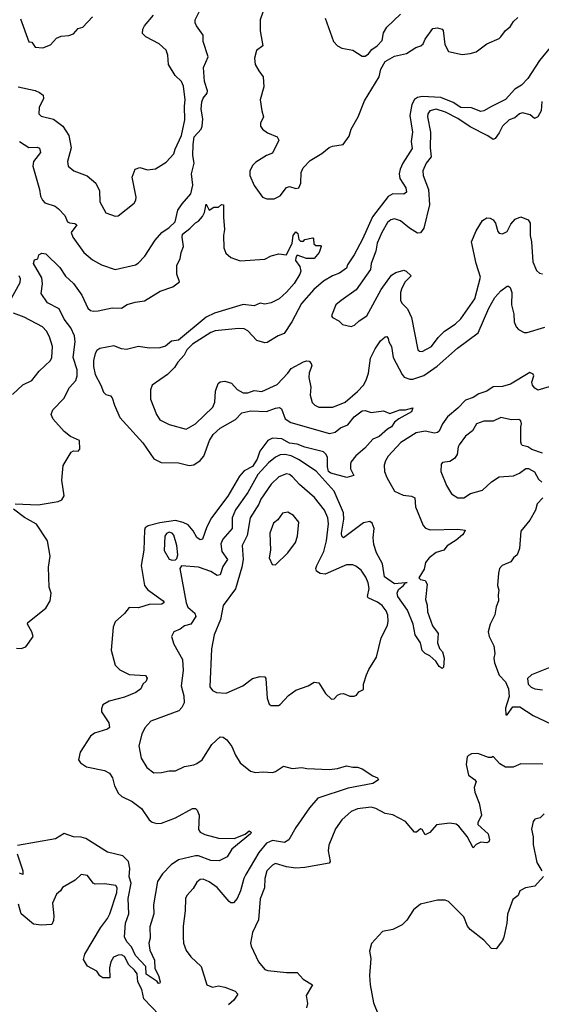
# Model space of a CAD drawing. Extents: x 1493970 to 1595317, y 729910 to 844791.
# Tile 261 of 338: x 1563826 to 1567207, y 788959 to 795346. Entities that reach past the tile are written whole.
import ezdxf

# ---------------------------------------------------------------- set-up
doc = ezdxf.new("R2010")
doc.units = 0

msp = doc.modelspace()

# ---------------------------------------------------------------- linework, layer by layer
at = {"layer": '0CON10XD'}
for points in [[(1563815, 794910.3), (1563926.5, 794886.5), (1563953.9, 794873.9), (1563978, 794855), (1563979.2, 794835), (1563951.4, 794775), (1563948.8, 794735), (1563965, 794720.8), (1564045, 794699.6), (1564105.5, 794655), (1564143.9, 794595), (1564158.6, 794515), (1564135.6, 794425), (1564139.2, 794395), (1564175.7, 794365.7), (1564263.6, 794333.6), (1564320, 794285), (1564343.3, 794235), (1564346, 794165), (1564385, 794092.5), (1564445, 794071.4), (1564465, 794072.9), (1564568, 794155), (1564578.6, 794175), (1564580, 794195), (1564554, 794325), (1564573.3, 794375), (1564605, 794386.2), (1564655, 794372), (1564705, 794378), (1564775, 794422), (1564824.3, 794475), (1564834.6, 794505.4), (1564874.4, 794595), (1564896.7, 794695), (1564893.3, 794785), (1564898.8, 794825), (1564886.9, 794915), (1564875.4, 794945.4), (1564832.7, 794982.7), (1564790, 795055), (1564786.3, 795116.3), (1564775, 795148), (1564729.8, 795189.8), (1564643.8, 795235), (1564622, 795255), (1564624.3, 795285), (1564634.2, 795305), (1564692.9, 795375)], [(1563824.4, 794554.4), (1563885, 794517.3), (1563938.1, 794518.1), (1563955, 794511.2), (1563960, 794485), (1563916, 794425), (1563910, 794395), (1563954.4, 794245), (1563961.1, 794201.1), (1563972.9, 794175), (1563988.3, 794158.3), (1564056.2, 794136.2), (1564077.9, 794117.9), (1564117.5, 794075), (1564134.7, 794034.7), (1564147.5, 794027.5), (1564183.8, 794023.8), (1564195.6, 794015), (1564160, 793965), (1564170, 793935), (1564240.8, 793835), (1564297.4, 793787.4), (1564355, 793755.8), (1564445, 793724.3), (1564576.2, 793755), (1564594.4, 793765.6), (1564637.9, 793812.1), (1564704.5, 793915.5), (1564746.2, 793965), (1564795, 793998), (1564832.9, 794035), (1564850.6, 794109.4), (1564878, 794152), (1564934.5, 794215.5), (1564947.4, 794272.6), (1564939.5, 794345), (1564956.7, 794415), (1564947.5, 794465), (1564949.4, 794535), (1564957.1, 794585), (1565001.6, 794635), (1565008.3, 794655), (1565013.3, 794703.3), (1565002.5, 794765), (1565006.9, 794813.1), (1565014.4, 794835.6), (1565040, 794870), (1565042.7, 794885), (1565023.9, 794945), (1565016.3, 795035), (1565047.5, 795105), (1565015.5, 795205), (1565015.4, 795245.4), (1564972.5, 795305), (1564962.5, 795325), (1564964.2, 795345), (1564994.5, 795405)], [(1563831.5, 795351.5), (1563885, 795202.5), (1563905, 795200), (1563926.4, 795166.4), (1563975, 795164), (1564025, 795182.5), (1564064.1, 795225.9), (1564095, 795238.8), (1564145, 795244), (1564175, 795253.8), (1564205, 795288.8), (1564235, 795296.7), (1564296.8, 795363.2)], [(1565402.2, 795395), (1565385.6, 795345), (1565383.6, 795273.6), (1565402, 795175), (1565360.8, 795145), (1565347.5, 795095), (1565353.1, 795055), (1565377, 795013), (1565404.4, 794975), (1565409.2, 794910.8), (1565385.5, 794825), (1565394.6, 794755), (1565406.9, 794715), (1565387.8, 794675), (1565387.5, 794655), (1565400, 794635), (1565432, 794612), (1565495.8, 794585), (1565505.6, 794565), (1565465, 794480.6), (1565425, 794464.7), (1565357.5, 794422.5), (1565338.1, 794401.9), (1565316.9, 794365), (1565317.5, 794335), (1565345, 794270), (1565400, 794195), (1565427, 794183), (1565475, 794182.5), (1565515, 794203.8), (1565555, 794256.9), (1565575, 794262.5), (1565615, 794250.4), (1565635, 794255.5), (1565649.2, 794285), (1565650.5, 794355), (1565664, 794385), (1565708, 794432), (1565785, 794477.1), (1565832.4, 794517.6), (1565854.6, 794525.4), (1565923.3, 794536.7), (1565960.9, 794589.1), (1565974.6, 794635.4), (1566020, 794715), (1566061.2, 794818.8), (1566155.3, 794974.7), (1566166.9, 795025), (1566194.8, 795075), (1566255, 795109), (1566333.6, 795126.4), (1566394.7, 795165.3), (1566425.8, 795175), (1566441.4, 795188.6), (1566455, 795218.8), (1566505, 795289.2), (1566535, 795293.8), (1566565, 795284.4), (1566570.7, 795275), (1566581.1, 795185), (1566605, 795139.5), (1566695, 795120.8), (1566745, 795125.6), (1566785, 795136.9), (1566855, 795189.2), (1566935, 795224.2), (1566945.5, 795234.5), (1566975, 795276), (1567005, 795300), (1567025.9, 795334.1), (1567055, 795360)], [(1565806.7, 795355), (1565860, 795205), (1565885, 795176.2), (1565915, 795161.2), (1565985, 795148.8), (1566045, 795110), (1566065, 795110), (1566086.7, 795125), (1566108, 795152), (1566143.8, 795175), (1566175, 795211.2), (1566185, 795260), (1566205, 795297.5), (1566295, 795382)], [(1567363.1, 795286.9), (1567195, 795080), (1567119.4, 794965), (1567078.9, 794921.1), (1567035.5, 794894.5), (1566975, 794827.9), (1566885, 794782.7), (1566835, 794753.6), (1566815, 794750), (1566755, 794773.2), (1566685, 794776.3), (1566635, 794808.9), (1566555, 794841.3), (1566435, 794847.2), (1566405, 794841.6), (1566385, 794828.4), (1566367.6, 794795), (1566354, 794725), (1566372.6, 794615), (1566364.5, 794555), (1566369, 794511), (1566310, 794415), (1566292.3, 794375), (1566286.4, 794345), (1566289.1, 794315), (1566330, 794255), (1566333.3, 794226.7), (1566315.5, 794214.5), (1566245, 794216.7), (1566215, 794198.8), (1566112.9, 794067.1), (1566047.7, 793922.3), (1565995, 793820.5), (1565951.2, 793755), (1565945.3, 793734.7), (1565897.9, 793702.1), (1565854.4, 793685), (1565795, 793648.5), (1565732.7, 793595), (1565651.8, 793505), (1565590.4, 793385), (1565539.5, 793310.5), (1565500.8, 793295), (1565429.2, 793250.8), (1565415, 793248.5), (1565364, 793264), (1565305, 793326.5), (1565281.1, 793341.1), (1565245, 793342.8), (1565093.1, 793326.9), (1565065, 793315.8), (1564945, 793241.6), (1564909.2, 793205), (1564891.5, 793168.5), (1564850.5, 793125), (1564830.1, 793089.9), (1564783.3, 793045), (1564684.5, 792975.5), (1564674.4, 792945), (1564674.6, 792885), (1564711.9, 792785), (1564735, 792750.6), (1564795, 792719.4), (1564905, 792688.6), (1564965, 792723.1), (1565078.3, 792831.7), (1565091.5, 792865), (1565094.8, 792935.2), (1565113.2, 792985), (1565125, 792997.2), (1565155, 793001.5), (1565197.7, 792987.7), (1565236.3, 792946.3), (1565275, 792924.4), (1565305, 792925.6), (1565345, 792940.5), (1565395, 792933.5), (1565495, 792978.9), (1565565, 793051.9), (1565585, 793082.9), (1565664.7, 793125.3), (1565685, 793132.9), (1565701.2, 793131.2), (1565715.9, 793115.9), (1565720.3, 793099.7), (1565702.7, 793055), (1565700, 793025), (1565712.1, 792962.1), (1565709.8, 792909.8), (1565722.6, 792862.6), (1565738, 792845), (1565765, 792833.1), (1565855, 792833.1), (1565935.9, 792864.1), (1566016.4, 792933.6), (1566054.1, 792975.9), (1566071.9, 793008.1), (1566086.4, 793053.6), (1566100.4, 793149.6), (1566129.1, 793210.9), (1566165, 793261.4), (1566195, 793288.8), (1566205, 793291.2), (1566215, 793277.5), (1566218.9, 793255), (1566236, 793225), (1566247.3, 793155), (1566304.7, 793044.7), (1566317.7, 793027.7), (1566353.9, 793013.9), (1566375.3, 793014.7), (1566445, 793037.8), (1566532.7, 793097.3), (1566663.2, 793215), (1566797.3, 793315), (1566866.9, 793475), (1566905, 793542.5), (1566945, 793586.2), (1566985, 793616), (1566995, 793616), (1567005, 793608.8), (1567016.5, 793575), (1567014.2, 793495), (1567028.1, 793435), (1567031.9, 793385), (1567045, 793353.3), (1567060, 793335), (1567095, 793316.2), (1567115, 793317.5), (1567229.5, 793350.5)], [(1567209.6, 794815), (1567206.2, 794755), (1567185, 794716.5), (1567162.5, 794705), (1567135, 794728.2), (1567085, 794742.5), (1567065, 794735.6), (1567035, 794709.2), (1566998.6, 794695), (1566955.6, 794655), (1566935, 794612), (1566907.8, 794575), (1566895, 794567.8), (1566861.2, 794591.2), (1566745, 794649.6), (1566665, 794704.7), (1566586.9, 794745), (1566525, 794766.2), (1566484.4, 794755), (1566472.1, 794735), (1566469.2, 794715), (1566488.2, 794615), (1566486.2, 794515), (1566492.5, 794455), (1566460, 794415), (1566438.9, 794365), (1566441.1, 794335), (1566475.5, 794245), (1566482.5, 794145), (1566445, 793994.2), (1566425, 793963.8), (1566405, 793960.9), (1566352.5, 793992.5), (1566295, 794041.9), (1566255, 794053.3), (1566231.9, 794048.1), (1566209.8, 794030.2), (1566173.1, 793965), (1566144, 793895), (1566135.3, 793844.7), (1566104.4, 793765), (1566099.5, 793725), (1566006.4, 793593.6), (1565908.8, 793525), (1565876.2, 793495), (1565846.7, 793425), (1565853.3, 793413.3), (1565895, 793392.5), (1565918.3, 793368.3), (1565975, 793356.2), (1565995.8, 793364.2), (1566027, 793393), (1566076.9, 793425), (1566169.6, 793595), (1566235, 793687.5), (1566263.9, 793706.1), (1566315, 793720), (1566331.2, 793715), (1566362.5, 793685), (1566323.8, 793646.2), (1566302.5, 793605), (1566293.8, 793575), (1566293.6, 793525), (1566304.4, 793505), (1566339.5, 793469.5), (1566365.5, 793414.5), (1566407.5, 793205), (1566416.7, 793195), (1566435, 793193.1), (1566495, 793226), (1566539.2, 793285), (1566578.6, 793325), (1566649.2, 793370.8), (1566685, 793404.4), (1566776.5, 793535), (1566812.9, 793675), (1566784.1, 793764.1), (1566755.3, 793904.7), (1566785.4, 793975), (1566825, 794042), (1566855, 794060), (1566875, 794058.6), (1566895, 794048.1), (1566910, 794025), (1566925, 793972), (1566935, 793961.4), (1566955, 793957.1), (1566985, 793972.5), (1567009.8, 794020.2), (1567037.5, 794052.5), (1567075, 794065.8), (1567122.5, 794047.5), (1567135.4, 794025.4), (1567135.4, 793945), (1567143.4, 793905), (1567151.8, 793775), (1567175, 793718.8), (1567195, 793700.8), (1567215, 793697.5)], [(1563795.5, 792204.5), (1563945, 792199.5), (1564075, 792219.2), (1564099.7, 792230.3), (1564113, 792257), (1564098.3, 792358.3), (1564106.9, 792453.1), (1564160.3, 792539.7), (1564175, 792548.8), (1564205, 792547.5), (1564215, 792560), (1564212.5, 792615), (1564155, 792642), (1564113.6, 792673.6), (1564042.9, 792755), (1564029.2, 792785), (1564040.8, 792815), (1564110.9, 792889.1), (1564149.6, 792960.4), (1564189, 793005), (1564198.7, 793035), (1564198, 793075), (1564173.3, 793155), (1564184.8, 793255), (1564181.5, 793295), (1564157.5, 793347.5), (1564113.2, 793403.2), (1564080.5, 793470.5), (1564005, 793509.2), (1563965, 793570), (1563972.8, 793632.8), (1563970.2, 793670.2), (1563915.6, 793765), (1563921.7, 793788.3), (1563942.5, 793795), (1563950, 793820), (1563968.3, 793831.7), (1563995, 793826.7), (1564085, 793738.8), (1564122, 793682), (1564175, 793634.2), (1564228.9, 793558.9), (1564266.7, 793475), (1564285, 793460), (1564305, 793455.4), (1564335, 793456.2), (1564425, 793475.8), (1564485, 793474.4), (1564522.3, 793497.7), (1564575, 793513.1), (1564635, 793521.4), (1564735.8, 793584.2), (1564817.4, 793612.6), (1564862, 793645), (1564844.6, 793694.6), (1564843.3, 793753.3), (1564866, 793794), (1564873.1, 793835), (1564888.2, 793875), (1564878.9, 793935), (1564881.9, 793955), (1564928.9, 793991.1), (1564965, 794028.8), (1564985, 794038.8), (1565010.3, 794069.7), (1565024.7, 794095), (1565035, 794150), (1565055, 794110), (1565085, 794130), (1565115, 794130), (1565133, 794147), (1565147.5, 794145), (1565146.7, 794065), (1565154, 793985), (1565146.2, 793945), (1565148.8, 793865), (1565161.2, 793831.2), (1565195, 793803.3), (1565255, 793781.2), (1565415, 793791.2), (1565455, 793813.3), (1565505, 793826.7), (1565555, 793821.2), (1565591.2, 793895), (1565597.9, 793945), (1565615, 793970), (1565627.8, 793957.8), (1565635, 793920), (1565645, 793910), (1565665, 793910), (1565675, 793920), (1565725, 793930), (1565730, 793925), (1565731.7, 793891.7), (1565745, 793880), (1565775, 793880), (1565780, 793875), (1565766.7, 793835), (1565735, 793796.7), (1565685, 793796.7), (1565625, 793817.5), (1565615, 793802.5), (1565614.1, 793784.1), (1565641.2, 793745), (1565648, 793715), (1565642.5, 793695), (1565604.2, 793635), (1565555, 793577.5), (1565507.5, 793535), (1565455, 793510), (1565415, 793500), (1565385, 793507.5), (1565345, 793488.8), (1565275, 793498.1), (1565088.7, 793441.3), (1565034.7, 793415.3), (1564855, 793267.8), (1564810.3, 793259.7), (1564771.2, 793228.8), (1564735, 793216.9), (1564665, 793215.5), (1564595, 793224.8), (1564517.3, 793207.3), (1564485, 793211.6), (1564435, 793229.1), (1564345, 793212.5), (1564325, 793198.9), (1564315, 793180), (1564303.8, 793135), (1564305.2, 793095.2), (1564315, 793043.1), (1564352.1, 792975), (1564368.7, 792928.7), (1564385, 792914.2), (1564415, 792905.8), (1564425, 792893.8), (1564439.4, 792845), (1564475.8, 792765), (1564625, 792600), (1564695, 792496), (1564743.3, 792473.3), (1564855, 792470.4), (1564925, 792453.1), (1564955, 792457.9), (1564995, 792485.4), (1565019.3, 792515), (1565056.7, 792615), (1565079.4, 792655), (1565125, 792696.9), (1565225, 792751.8), (1565265.6, 792794.4), (1565325, 792809), (1565425, 792803.1), (1565485, 792826.7), (1565510, 792830), (1565522, 792822), (1565546.3, 792756.3), (1565583.2, 792733.2), (1565835, 792661.8), (1565870.7, 792669.3), (1565905, 792698.1), (1565952.5, 792717.5), (1565995, 792768.8), (1566045, 792808.1), (1566065, 792810), (1566105, 792796.7), (1566185, 792808), (1566225, 792792), (1566290, 792815), (1566326.1, 792813.9), (1566375, 792827.5), (1566365, 792801.2), (1566282.5, 792757.5), (1566255.8, 792734.2), (1566235, 792703.8), (1566209.5, 792690.5), (1566155, 792642.5), (1566114.4, 792625.6), (1566063.2, 792566.8), (1566004.3, 792515.7), (1565972.5, 792475), (1565969.3, 792460.7), (1565971.2, 792431.2), (1565991.7, 792388.3), (1565947, 792377), (1565842.5, 792405), (1565827.7, 792415), (1565821.5, 792445), (1565821.2, 792505), (1565812.3, 792525), (1565795, 792542.1), (1565675, 792572.7), (1565625, 792592.2), (1565575, 792598.3), (1565524.1, 792625.9), (1565465, 792630.9), (1565435, 792615.4), (1565382.2, 792547.8), (1565364.2, 792495), (1565335, 792447.5), (1565281.3, 792418.7), (1565249.7, 792385), (1565175.4, 792255), (1565069.5, 792115), (1565039.5, 792055), (1565010, 791975), (1564995, 791971.9), (1564975, 791986.9), (1564950.1, 792030.1), (1564918, 792068), (1564885.1, 792085.1), (1564836.1, 792096.1), (1564735, 792082.2), (1564658.2, 792061.8), (1564640, 792050), (1564634.1, 792035), (1564630.9, 791905), (1564612.3, 791805), (1564634.5, 791675), (1564657.3, 791647.3), (1564755, 791576.8), (1564761.5, 791565), (1564747.5, 791555), (1564665, 791552.5), (1564595, 791530.3), (1564535, 791532.9), (1564505, 791494.2), (1564445, 791440), (1564431.1, 791405), (1564418.1, 791255), (1564445, 791159.2), (1564475, 791129.4), (1564535, 791098.6), (1564640.8, 791090.8), (1564652, 791075), (1564646.2, 791055), (1564623.3, 791035), (1564611.2, 791005), (1564579.5, 790980.5), (1564505, 790950), (1564404.7, 790925.3), (1564365, 790900.8), (1564355.5, 790875), (1564356.4, 790855), (1564403.5, 790785), (1564407.8, 790755), (1564395, 790743.8), (1564311.4, 790718.6), (1564285, 790697.3), (1564217.5, 790595), (1564207.8, 790545), (1564219.2, 790525), (1564258.9, 790498.9), (1564375, 790474.4), (1564407.8, 790457.8), (1564427.8, 790427.8), (1564440, 790375), (1564465.5, 790325.5), (1564487.3, 790307.3), (1564555, 790274.4), (1564615, 790228.9), (1564665.7, 790155), (1564685, 790139.4), (1564715, 790131.1), (1564745, 790134.4), (1564835, 790167.8), (1564945, 790227.8), (1564965, 790229.2), (1564977, 790217), (1564988.1, 790185), (1564985, 790093.3), (1564996.3, 790076.3), (1565025, 790060.6), (1565115, 790036), (1565215, 790034.6), (1565287.6, 790062.4), (1565313.9, 790083.9), (1565325.6, 790075), (1565321.4, 790065), (1565200, 789965), (1565171.2, 789915), (1565119.7, 789890.3), (1565065, 789892.3), (1564985, 789921.5), (1564965, 789922.3), (1564855, 789896.4), (1564807, 789863), (1564750.5, 789805), (1564718.8, 789755), (1564694.1, 789605), (1564694.7, 789545), (1564670.3, 789460.3), (1564672.3, 789387.7), (1564663.8, 789355), (1564670, 789310), (1564699.6, 789245), (1564701.7, 789191.7), (1564725.3, 789145.3), (1564735.5, 789104.5), (1564733.3, 789096.7), (1564725, 789094.3), (1564716.6, 789106.6), (1564646, 789155), (1564643.4, 789205), (1564575.4, 789275), (1564551, 789331), (1564519.5, 789365), (1564504.3, 789395.7), (1564511.8, 789485), (1564533.8, 789545), (1564528, 789645), (1564547.8, 789745), (1564536.3, 789785), (1564538.7, 789838.7), (1564531.5, 789885), (1564495, 789922.2), (1564395, 789946.5), (1564255, 790034), (1564225, 790043.6), (1564174, 790044), (1564115, 790067.5), (1564057.6, 790032.4), (1563811.7, 789988.3)], [(1563758.6, 793515), (1563828.8, 793641.2), (1563831.4, 793665), (1563822.5, 793685)], [(1563780, 792915), (1563845, 792976.2), (1563905, 793006.2), (1563952, 793065), (1564026, 793135), (1564034.2, 793155), (1564038, 793225), (1564019.3, 793289.3), (1563998.6, 793325), (1563973, 793353), (1563855, 793416.9), (1563785, 793441.5)], [(1567295, 792975.5), (1567185, 792942.6), (1567165, 792954.7), (1567149.3, 792975), (1567146.8, 792995), (1567157.9, 793035), (1567155, 793045.7), (1567133.3, 793056.7), (1567007.8, 792982.2), (1566955, 792966.1), (1566895, 792964.4), (1566854, 792936), (1566801.5, 792918.5), (1566765.7, 792894.3), (1566715, 792877.2), (1566666.1, 792825), (1566599.7, 792770.3), (1566567.2, 792725), (1566545, 792675.8), (1566535, 792666.9), (1566515, 792664.6), (1566455, 792677.5), (1566395, 792665.8), (1566297.2, 792602.8), (1566213.9, 792515), (1566196.2, 792485), (1566187.7, 792455), (1566191.5, 792415), (1566205.4, 792375), (1566255, 792287.1), (1566311.2, 792261.2), (1566365, 792254.4), (1566387.1, 792245), (1566391.8, 792185), (1566441.1, 792065), (1566456.9, 792046.9), (1566487.5, 792037.5), (1566665, 792041.5), (1566712.5, 792035), (1566706, 792015), (1566695.8, 792005), (1566655, 791970), (1566597.1, 791932.9), (1566575, 791904), (1566525, 791888.9), (1566479.2, 791855), (1566456.9, 791825), (1566448.5, 791781.5), (1566414.2, 791725), (1566425, 791714.2), (1566455, 791707.5), (1566466.7, 791685), (1566457.5, 791585), (1566467.7, 791547.7), (1566468.9, 791505), (1566502.8, 791412.8), (1566539.2, 791365), (1566535, 791302.5), (1566547.8, 791267.8), (1566566.9, 791245), (1566577.5, 791205), (1566573.8, 791145), (1566565, 791138), (1566545, 791150.8), (1566523.5, 791183.5), (1566485, 791220), (1566455, 791233.3), (1566435, 791253.1), (1566423.6, 791303.6), (1566388.6, 791355), (1566376.8, 791425), (1566340.3, 791515), (1566276.6, 791605), (1566272, 791625), (1566281.5, 791648.5), (1566314.4, 791675), (1566326.3, 791693.7), (1566337.5, 791695), (1566326.3, 791693.7), (1566255, 791685.3), (1566190.9, 791730.9), (1566178.1, 791815), (1566138.1, 791888.1), (1566121.7, 791941.7), (1566117.6, 791985), (1566123.1, 792045), (1566110.6, 792080.6), (1566095, 792090.8), (1566055, 792081.9), (1565925, 791984.3), (1565915, 791996), (1565911.7, 792015), (1565926, 792105), (1565925, 792146.2), (1565865, 792288.2), (1565747.3, 792417.3), (1565633, 792493), (1565585, 792516.2), (1565545, 792524.7), (1565515, 792522.4), (1565485, 792508.5), (1565438.8, 792471.2), (1565369.7, 792395), (1565305, 792279.1), (1565224.5, 792165.5), (1565202.9, 792115), (1565202.4, 792045), (1565142.3, 791975), (1565130.3, 791945), (1565135.3, 791895), (1565173.1, 791845), (1565142.2, 791797.8), (1565125, 791743.6), (1565105, 791740.4), (1565065, 791766.6), (1564985, 791794.7), (1564875, 791802.5), (1564863.3, 791786.7), (1564904, 791564), (1564916.7, 791535), (1564960, 791495), (1564968.2, 791475), (1564935, 791424.4), (1564895, 791413.5), (1564865, 791391.9), (1564825, 791375.7), (1564810.8, 791345), (1564825.8, 791295), (1564881.5, 791195), (1564885.4, 791125), (1564872.2, 791025), (1564890.4, 790960.4), (1564891.2, 790915), (1564876.4, 790885), (1564856.9, 790863.1), (1564675.6, 790794.4), (1564637, 790753), (1564617.9, 790712.1), (1564598, 790635), (1564612.5, 790555), (1564650, 790495), (1564695, 790461.2), (1564745, 790462), (1564795, 790473.8), (1564835, 790472.5), (1564895, 790502), (1564955, 790511.4), (1564975, 790520.8), (1565009.2, 790545), (1565071.9, 790645), (1565125, 790694.2), (1565145, 790690.8), (1565167.5, 790675), (1565201.1, 790631.1), (1565225, 790573.8), (1565255.5, 790525.5), (1565322.1, 790472.1), (1565355, 790462.5), (1565405, 790467.1), (1565465, 790462.5), (1565485, 790468.8), (1565535, 790503.3), (1565592.5, 790487.5), (1565655, 790494), (1565687.7, 790487.7), (1565835, 790482.2), (1565885, 790488.1), (1565945, 790505.8), (1565985, 790496.7), (1566015, 790497.5), (1566045.9, 790485.9), (1566115, 790440), (1566145, 790428.8), (1566151.2, 790415), (1566115, 790392), (1565955, 790359.7), (1565758.8, 790295), (1565705, 790232.9), (1565615, 790105.8), (1565570.8, 790025), (1565541.7, 790008.3), (1565465, 790022), (1565425.6, 790004.4), (1565375.9, 789944.1), (1565291.7, 789801.7), (1565278.2, 789775), (1565256.9, 789695), (1565234.7, 789645.3), (1565212.1, 789617.9), (1565195, 789617.8), (1565184.7, 789624.7), (1565105, 789716.9), (1565055, 789753.3), (1565015, 789771.1), (1564995, 789768.1), (1564975, 789752), (1564950.9, 789709.1), (1564908.8, 789665), (1564900, 789645), (1564899.4, 789565), (1564886.5, 789465), (1564884.4, 789395), (1564888.1, 789355), (1564905, 789306.7), (1564935, 789266.2), (1565002.5, 789205), (1565038.8, 789085), (1565075, 789070), (1565115, 789079.2), (1565155, 789069.2), (1565222.5, 789045), (1565238.8, 789025), (1565214, 788985), (1565180, 788955)], [(1567215, 792533.8), (1567146.7, 792556.7), (1567120, 792575), (1567085, 792582.5), (1567079.3, 792589.3), (1567073.8, 792605), (1567073.8, 792705), (1567078.8, 792725), (1567073.6, 792743.6), (1567061.7, 792751.7), (1567015, 792749.2), (1566945, 792764.3), (1566895, 792741.4), (1566835, 792741.1), (1566786.2, 792725), (1566760.3, 792679.7), (1566716.2, 792645), (1566675, 792588.8), (1566668.1, 792575), (1566662.2, 792525), (1566645, 792499.2), (1566615, 792479.2), (1566567.5, 792472.5), (1566558.3, 792461.7), (1566556.7, 792415), (1566593.2, 792323.2), (1566625, 792270), (1566665, 792244.3), (1566705, 792244.2), (1566748.3, 792271.7), (1566825.7, 792294.3), (1566885, 792348.8), (1566935, 792380), (1567027, 792387), (1567065.9, 792404.1), (1567106.4, 792433.6), (1567125, 792433.3), (1567163.6, 792413.6), (1567190, 792365), (1567211.2, 792345)], [(1565503.6, 790896.4), (1565515, 790903.8), (1565567.3, 790962.7), (1565615, 790996.2), (1565695.8, 791024.2), (1565735, 791048.8), (1565765, 791043.3), (1565808.8, 790975), (1565847, 790937), (1565865, 790940), (1565885, 790963.3), (1565906.4, 790973.6), (1565925, 790973.8), (1565965, 790957.5), (1565995, 790956.7), (1566010, 790965), (1566025, 790986.7), (1566055, 791000), (1566054, 791035), (1566074.2, 791095), (1566089.1, 791130.9), (1566139.1, 791210.9), (1566168.9, 791335), (1566210, 791415), (1566215.3, 791445), (1566212.1, 791482.1), (1566201.9, 791511.9), (1566175.9, 791545.9), (1566145, 791567.5), (1566084.4, 791595), (1566080.6, 791605), (1566091.5, 791655), (1566085, 791693.3), (1566069.8, 791729.8), (1566039.2, 791775), (1566005, 791801.4), (1565985, 791809.4), (1565945, 791808.9), (1565914, 791796), (1565805, 791748.7), (1565774, 791754), (1565748.8, 791768.8), (1565745.5, 791785), (1565751.8, 791805), (1565796.4, 791895), (1565814.7, 791965), (1565827.6, 792075), (1565822.8, 792115), (1565802.1, 792165), (1565736, 792246), (1565639.5, 792329.5), (1565595, 792380.9), (1565575, 792395.5), (1565555, 792399.5), (1565505, 792380), (1565455, 792332.1), (1565388.9, 792235), (1565376, 792204), (1565320.4, 792115), (1565300.7, 791999.3), (1565268.7, 791935), (1565275.3, 791845), (1565266.7, 791793.3), (1565225.3, 791654.7), (1565144.5, 791545.5), (1565127.5, 791455), (1565085.5, 791355), (1565068.8, 791265), (1565058.8, 791018.8), (1565075, 790993.8), (1565101.2, 790981.2), (1565165, 790976), (1565273.3, 791025), (1565335, 791071.1), (1565385, 791085.7), (1565414, 791084), (1565422, 791072), (1565430.6, 790945), (1565443.8, 790905), (1565455, 790896.7), (1565503.6, 790896.4)], [(1567216, 792245), (1567180, 792205), (1567168.5, 792165), (1567131.8, 792098.2), (1567075, 792028), (1567065.8, 791915), (1567050, 791875), (1567026.7, 791855), (1567010.7, 791829.3), (1566953.3, 791805), (1566936.7, 791785), (1566928.8, 791755), (1566922.5, 791675), (1566932.5, 791645), (1566926.7, 791615), (1566930, 791575), (1566913.9, 791536.1), (1566906.7, 791485), (1566876.2, 791425), (1566862, 791375), (1566870, 791345), (1566900, 791285), (1566905.8, 791235), (1566899.2, 791205), (1566903.6, 791173.6), (1566934.5, 791094.5), (1566975, 791051.2), (1566994.3, 791005), (1566999.2, 790955), (1566985.8, 790915), (1566975, 790880), (1566977.5, 790837.5), (1566985, 790836.7), (1567022.6, 790887.4), (1567068.1, 790888.1), (1567155, 790833.1), (1567309.2, 790759.2)], [(1563805, 791269.2), (1563835, 791266.2), (1563865, 791276.7), (1563912, 791345), (1563904.2, 791375), (1563876, 791425), (1563878, 791435), (1563995, 791528.8), (1564024, 791575), (1564030, 791625), (1564015.7, 791665), (1564011.9, 791795), (1564024.3, 791865), (1564005.6, 791965), (1563935, 792073.1), (1563856.8, 792116.8), (1563785, 792171.4)], [(1565485, 791810), (1565565, 791886.7), (1565614, 791955), (1565627.5, 791995), (1565635.5, 792085.5), (1565600.2, 792130.2), (1565565, 792150), (1565530, 792145), (1565498.2, 792101.8), (1565470.3, 792079.7), (1565447.8, 792015), (1565450.8, 791905), (1565443.8, 791855), (1565461.7, 791811.7), (1565485, 791810)], [(1564815, 791840), (1564835, 791842.5), (1564845, 791850), (1564850, 791875), (1564843.3, 791935), (1564825, 792001.2), (1564815, 792015.7), (1564795, 792022.2), (1564776.4, 792013.6), (1564766.9, 791995), (1564762.1, 791902.1), (1564795, 791846.7), (1564815, 791840)], [(1567285, 791152.7), (1567144.2, 791095.8), (1567117.9, 791072.1), (1567121.5, 791035), (1567140.5, 791015), (1567165.8, 791004.2), (1567215, 790999.2)], [(1567216.2, 790516.2), (1567075, 790518.8), (1567025, 790496.4), (1566975, 790496.1), (1566938.4, 790518.4), (1566895, 790566), (1566885, 790559.2), (1566865, 790560), (1566795.9, 790585.9), (1566755, 790583.3), (1566735, 790572.5), (1566727.5, 790565), (1566720, 790515), (1566736, 790445), (1566775, 790418), (1566784, 790405), (1566772, 790365), (1566776.2, 790335), (1566804.1, 790264.1), (1566820, 790185), (1566796.2, 790135), (1566796.7, 790125), (1566862.5, 790065), (1566870.8, 790025), (1566866.9, 790013.1), (1566855, 790006), (1566815, 790010), (1566784.4, 789995.6), (1566765, 789973.3), (1566727.2, 790047.2), (1566672.5, 790115), (1566655, 790126.9), (1566615, 790133.5), (1566527.7, 790122.3), (1566485, 790073.8), (1566455, 790057.5), (1566435, 790092.5), (1566425, 790097.5), (1566397.5, 790075), (1566385, 790076.2), (1566326.7, 790145), (1566245, 790188), (1566195, 790195.7), (1566135, 790228.1), (1566105, 790236.7), (1566015, 790227.1), (1565975, 790209.4), (1565955, 790193.1), (1565914.3, 790155), (1565873.5, 790096.5), (1565829.1, 789990.9), (1565826.5, 789955), (1565838.6, 789885), (1565831.2, 789875), (1565675, 789845.5), (1565615, 789841.1), (1565555, 789850.9), (1565485, 789873.1), (1565465, 789861.4), (1565428.5, 789825), (1565415.5, 789775), (1565411.8, 789715), (1565385, 789642.5), (1565373, 789507), (1565335.6, 789424.4), (1565322, 789355), (1565326, 789335), (1565372.9, 789235), (1565415.5, 789185.5), (1565435, 789177.1), (1565554.5, 789164.5), (1565625, 789165.8), (1565662.6, 789122.6), (1565723.3, 789085), (1565682.5, 789015), (1565691.9, 788965), (1565684.4, 788935.6)], [(1567226.4, 790193.6), (1567200.7, 790169.3), (1567165, 790158.8), (1567154, 790145), (1567144.3, 790095), (1567154.1, 790044.1), (1567154.2, 789995), (1567178.7, 789878.7), (1567210, 789825)], [(1563809.2, 789935), (1563846.9, 789825), (1563845, 789801.2), (1563825, 789808.9)], [(1564729.8, 788889.8), (1564630.8, 788995), (1564616.8, 789055), (1564591.4, 789105), (1564586.3, 789156.3), (1564570.2, 789180.2), (1564533.3, 789215), (1564505, 789268.2), (1564485, 789278.6), (1564465, 789276.5), (1564434.5, 789265), (1564416.1, 789235), (1564407.3, 789195), (1564409.3, 789130.7), (1564365, 789130.8), (1564345, 789143.3), (1564324.7, 789174.7), (1564265, 789206.9), (1564240.1, 789250.1), (1564247.8, 789285), (1564348.7, 789455), (1564394.6, 789515), (1564410.3, 789545), (1564455.8, 789685), (1564457.9, 789715), (1564449.2, 789729.2), (1564375, 789739.5), (1564315, 789737.1), (1564302.5, 789745), (1564266.2, 789795), (1564225, 789800), (1564185, 789764.4), (1564102.7, 789717.3), (1564090, 789695), (1564065, 789673.3), (1564038.1, 789615), (1564048, 789532), (1564045, 789502.5), (1564034.3, 789475.7), (1563965, 789472.5), (1563915, 789478.8), (1563835.8, 789545), (1563819, 789609)], [(1567221.7, 789788.3), (1567165, 789724.4), (1567105, 789714.3), (1567067.5, 789695), (1567056.7, 789665), (1567021.7, 789638.3), (1566987.3, 789542.7), (1566984.4, 789485), (1566963.8, 789395), (1566955, 789373.3), (1566915, 789318.8), (1566885, 789320), (1566835.5, 789375.5), (1566746.2, 789445), (1566728, 789465), (1566705, 789526.2), (1566605.6, 789625.6), (1566585, 789634.2), (1566535, 789634.2), (1566425, 789609.2), (1566378.7, 789571.3), (1566336.4, 789503.6), (1566305, 789474), (1566245, 789444.2), (1566178.3, 789431.7), (1566105.9, 789354.1), (1566093.9, 789303.9), (1566101.2, 789255), (1566094.4, 789145), (1566098.1, 789085), (1566118.8, 788968.8), (1566151.7, 788888.3)]]:
    msp.add_lwpolyline(points, dxfattribs=at)

doc.saveas('drawing.dxf')
